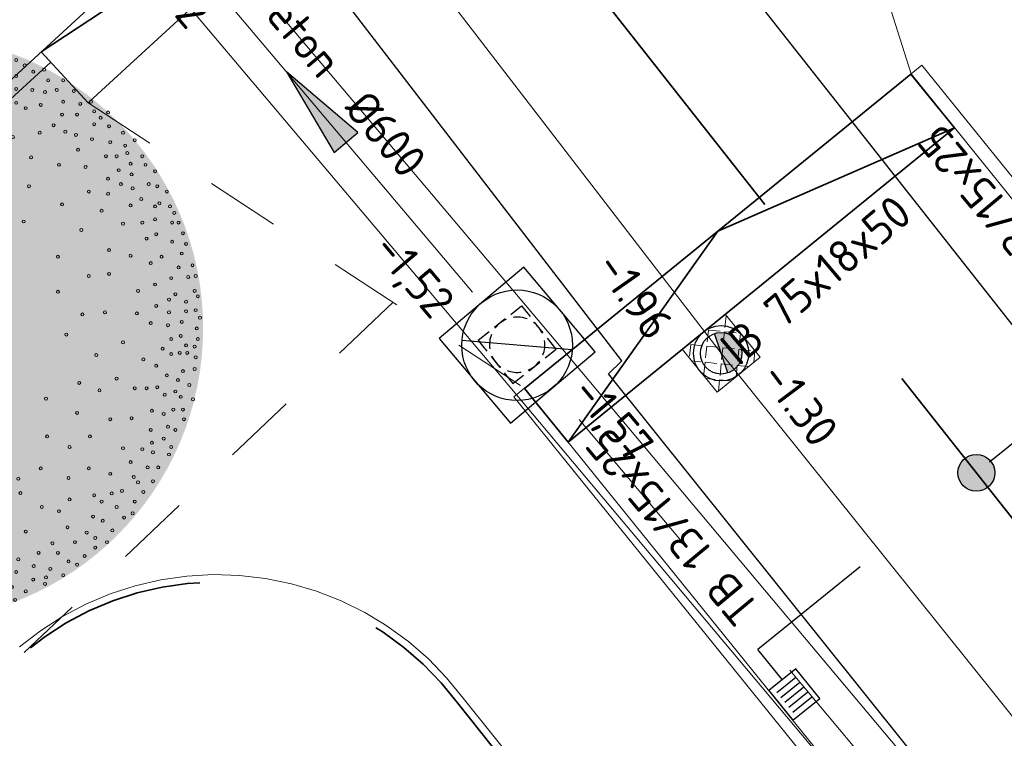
# Model space of a CAD drawing. Header units: metres. Extents: x 92403 to 95147, y 464428 to 465602.
# Tile 505 of 568: x 93344 to 93355, y 465163 to 465171. Entities that reach past the tile are written whole.
import ezdxf
from ezdxf.enums import TextEntityAlignment as Align

# ---------------------------------------------------------------- set-up
doc = ezdxf.new("R2010")
doc.units = ezdxf.units.M
for name, pattern in [('RI-DRAINAGE', [19.2, 6, -1.8, 1.8, -1.8, 2.4, -1.8, 1.8, -1.8]), ('RI-GWA', [18.45, 6, -1.8, 1.75, -1.8, 1.75, -1.8, 1.75, -1.8]), ('RI-HWA', [7.4, 5, -2.4]), ('RI-HWA_KOLKAANSLUITING', [4.3, 2.5, -1.8]), ('VH-OPSLUITBAND_80X200', [14, 8, -2, 2, -2]), ('VH-TROTTOIRBAND', [15, 5, -2, 2, -2, 2, -2]), ('XX-HIDDEN', [4, 2, -2])]:
    doc.linetypes.add(name, pattern=pattern)
doc.layers.get('0').update_dxf_attribs({"linetype": 'CONTINUOUS'})
for name, color, linetype, lineweight in [('B-OI-RI-DRAINAGE_BOB-S', 90, 'CONTINUOUS', 25), ('B-WE-RI-GWA_STROOMRICHTING-S', 30, 'CONTINUOUS', 25), ('B-WE-VH-VERHARDING_FUNDERING-G', 252, 'CONTINUOUS', 18), ('N-RO-VH-KANTOPSLUITING_ELEMENT_INRITBAND-G', 252, 'CONTINUOUS', 9), ('N-RO-VH-MATERIAALGRENS-G', 7, 'XX-HIDDEN', 5), ('N-WE-GW-ONTGRAVING-V', 2, 'CONTINUOUS', 30), ('N-WE-RI-HWA_HULPSTUK-S', 150, 'CONTINUOUS', 25), ('N-WE-RI-HWA_KOLK_STRAATKOLK-S', 150, 'CONTINUOUS', 25), ('N-WE-RI-HWA_KOLKAANSLUITING-G', 150, 'RI-HWA_KOLKAANSLUITING', 25), ('N-WE-RI-PUT-OPHOOGTEBRENGEN-S', 7, 'CONTINUOUS', 25), ('N-WE-VH-KANTOPSLUITING_INRITBAND-G', 210, 'CONTINUOUS', 35), ('N-WE-VH-KANTOPSLUITING_OPSLUITBAND_80X200-G', 7, 'VH-OPSLUITBAND_80X200', 35), ('N-WE-VH-KANTOPSLUITING_TROTTOIRBAND-G', 7, 'VH-TROTTOIRBAND', 35), ('N-WE-VH-KANTOPSLUITING_TROTTOIRBAND_130 150-T18', 10, 'CONTINUOUS', 18), ('N-WE-VH-KANTOPSLUITING_VOORKANTBAND-G', 50, 'CONTINUOUS', 35)]:
    doc.layers.add(name, color=color, linetype=linetype, lineweight=lineweight)
for name, color, linetype, lineweight, true_color in [('B-OI-RI-GWA_TRANSPORTLEIDING-G', 7, 'RI-GWA', 18, 0xff8400), ('N-OI-RI-DRAINAGE_DRAIN_PVC-G', 7, 'RI-DRAINAGE', 18, 0x00ff04), ('N-OI-RI-HWA_TRANSPORTLEIDING-G', 7, 'RI-HWA', 35, 0x007bff), ('N-RO-GR-BOOM-V', 7, 'CONTINUOUS', 18, 0x002600), ('N-WE-RI-DRAINAGE_PUT-S', 7, 'CONTINUOUS', 5, 0x00ff04), ('N-WE-RI-DRAINAGE_PUTRAND-S', 7, 'CONTINUOUS', 5, 0x00ff04)]:
    doc.layers.add(name, color=color, linetype=linetype, lineweight=lineweight, true_color=true_color)
doc.layers.add('B-WE-RI-GWA_RIOOLPUT_INSPECTIEPUT-S', color=30, linetype='CONTINUOUS', lineweight=25, transparency=0.3)
doc.layers.add('N-RO-GR-BOOM-S', color=7, linetype='CONTINUOUS', lineweight=9, true_color=0x005700, transparency=0.3)
doc.styles.add('NLCS-ISO', font='NLCS-ISO.ttf')
doc.styles.add('NLCS-ISO-M200-T18', font='NLCS-ISO.ttf', dxfattribs={"height": 0.36})

# ---------------------------------------------------------------- blocks, each defined once
blk = doc.blocks.new('Putdeksel 600x600')
at = {"ltscale": 0.1}
h = blk.add_hatch(dxfattribs=at)
h.set_pattern_fill('ANGLE', color=8, scale=0.025, angle=45)
h.set_pattern_definition([(45, (-93679.67512, -463937.87647), (-0.123478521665, 0.123478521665), [0.127, -0.047625]), (135, (-93679.67512, -463937.87647), (-0.123478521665, -0.123478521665), [0.127, -0.047625])])
h.paths.add_polyline_path([(-0.3, -0.3), (0.3, -0.3), (0.3, 0.3), (-0.3, 0.3)])
at = {"color": 250, "ltscale": 0.1}
blk.add_lwpolyline([(-0.3, -0.3), (0.3, -0.3), (0.3, 0.3), (-0.3, 0.3)], close=True, dxfattribs=at)
blk = doc.blocks.new('STRAATKOLK 415X375')
at = {"layer": 'N-WE-RI-HWA_KOLK_STRAATKOLK-S', "flags": 128}
blk.add_lwpolyline([(-0.415, 0), (0, 0), (0, 0.375), (-0.415, 0.375)], close=True, dxfattribs=at)
for points in [[(-0.344, 0.055), (-0.344, 0.32)], [(-0.275, 0.055), (-0.275, 0.32)], [(-0.207, 0.055), (-0.207, 0.32)], [(-0.137, 0.055), (-0.137, 0.32)], [(-0.068, 0.055), (-0.068, 0.32)]]:
    blk.add_lwpolyline(points, dxfattribs=at)
blk = doc.blocks.new('B-SRI-PUT_GWA-SO')
blk.add_line((-1.414, -1.414), (1.414, 1.414))
at = {"lineweight": -3, "flags": 128}
blk.add_lwpolyline([(2, -2), (2, 2), (-2, 2), (-2, -2)], close=True, dxfattribs=at)
at = {"lineweight": -3}
blk.add_circle((0, 0), 2, dxfattribs=at)
blk = doc.blocks.new('SRI-DRAIN_PUT_DOORSPUIT-SO')
at = {"lineweight": -3}
blk.add_hatch(color=256, dxfattribs=at).paths.add_polyline_path([(1.5, 0, 0.267949), (0.75, 1.299), (-0.75, -1.299, 0.57735)])
blk.add_line((-0.75, -1.299), (0.75, 1.299), dxfattribs=at)
for radius in [2, 1.5]:
    blk.add_circle((0, 0), radius, dxfattribs=at)
blk = doc.blocks.new('SRI-BOB-SO')
at = {"color": 0, "ltscale": 0.1, "style": 'NLCS-ISO'}
blk.add_attdef('B.O.B.', text='', height=1.8, dxfattribs=at).set_placement((0.053, -0.02), align=Align.BOTTOM_CENTER)
blk = doc.blocks.new('SRI-PUT_OPHOOGTEBRENGEN-SO')
at = {"lineweight": -3}
for points in [[(-1.009, 1.991), (-2.009, 1.991), (-2.009, 0.991)], [(0.491, 1.991), (-0.509, 1.991)], [(1.991, 0.991), (1.991, 1.991), (0.991, 1.991)], [(-2.009, 0.491), (-2.009, -0.509)], [(1.991, -0.509), (1.991, 0.491)], [(0.991, -2.009), (1.991, -2.009), (1.991, -1.009)], [(-0.509, -2.009), (0.491, -2.009)]]:
    blk.add_lwpolyline(points, dxfattribs=at)
blk.add_lwpolyline([(-1.009, -2.009), (-2.009, -2.009), (-2.009, -1.009)])
for start, end in [(120.0024, 150.0024), (74.9976, 104.9976), (29.9976, 59.9976), (165.0024, 195.0024), (344.9976, 14.9976), (210.0024, 240.0024), (299.9976, 329.9976), (255.0024, 285.0024)]:
    blk.add_arc((-0.009, -0.009), 2, start, end, dxfattribs=at)
blk = doc.blocks.new('*U301')
at = {"layer": 'N-RO-GR-BOOM-V', "linetype": 'ByBlock', "ltscale": 1, "transparency": 33554567}
h = blk.add_hatch(color=98, dxfattribs=at)
h.dxf.hatch_style = 1
h.set_gradient(color1=(0, 51, 0), color2=(184, 200, 91), rotation=177, centered=1, name='INVCURVED')
edge = h.paths.add_edge_path()
edge.add_arc((0, 0), 2.75, 0, 360)
at = {"color": 0, "lineweight": -2}
for centre, radius in [((-0.1833, 2.71), 0.0139), ((-0.0728, 2.7406), 0.0139), ((0.1079, 2.7205), 0.0139), ((0.2691, 2.7205), 0.0139), ((0.3692, 2.6801), 0.0139), ((-0.7456, 2.61), 0.0139), ((-0.5551, 2.66), 0.0139), ((-0.3738, 2.6496), 0.0139), ((-0.2334, 2.6301), 0.0139), ((-0.1229, 2.6197), 0.0139), ((0.0377, 2.6398), 0.0139), ((0.1079, 2.5995), 0.0139), ((0.2288, 2.5995), 0.0139), ((0.3393, 2.5794), 0.0139), ((0.4999, 2.6697), 0.0139), ((0.5708, 2.61), 0.0139), ((0.6708, 2.6398), 0.0139), ((0.8112, 2.5995), 0.0139), ((-0.9367, 2.5592), 0.0139), ((-0.8762, 2.489), 0.0139), ((-0.6858, 2.5092), 0.0139), ((-0.6253, 2.5391), 0.0139), ((-0.5246, 2.5391), 0.0139), ((-0.2535, 2.5092), 0.0139), ((-0.143, 2.5196), 0.0139), ((0.1385, 2.489), 0.0139), ((0.47, 2.489), 0.0139), ((0.6611, 2.489), 0.0139), ((0.7515, 2.5391), 0.0139), ((0.8821, 2.5495), 0.0139), ((0.9926, 2.5196), 0.0139), ((-1.1174, 2.4591), 0.0139), ((-1.0472, 2.4793), 0.0139), ((-0.806, 2.439), 0.0139), ((-0.0422, 2.4188), 0.0139), ((0.3796, 2.4188), 0.0139), ((0.6006, 2.4091), 0.0139), ((0.8015, 2.4286), 0.0139), ((0.9322, 2.4286), 0.0139), ((1.0726, 2.4689), 0.0139), ((1.1532, 2.4091), 0.0139), ((1.2539, 2.4286), 0.0139), ((-1.369, 2.3285), 0.0139), ((-1.2585, 2.3688), 0.0139), ((-1.198, 2.3382), 0.0139), ((-0.9972, 2.3688), 0.0139), ((-0.6552, 2.3187), 0.0139), ((-0.5649, 2.3889), 0.0139), ((-0.4745, 2.3785), 0.0139), ((-0.2737, 2.3688), 0.0139), ((0.1586, 2.3688), 0.0139), ((0.7313, 2.3486), 0.0139), ((0.9926, 2.3688), 0.0139), ((1.2936, 2.3285), 0.0139), ((1.4346, 2.3285), 0.0139), ((-1.4086, 2.218), 0.0139), ((-1.3183, 2.2479), 0.0139), ((-1.0875, 2.2082), 0.0139), ((-0.9068, 2.2882), 0.0139), ((-0.4141, 2.218), 0.0139), ((-0.2236, 2.2082), 0.0139), ((-0.1229, 2.2882), 0.0139), ((0.0377, 2.2583), 0.0139), ((0.3192, 2.2583), 0.0139), ((0.5103, 2.2784), 0.0139), ((0.8217, 2.268), 0.0139), ((0.9926, 2.2479), 0.0139), ((1.1434, 2.2381), 0.0139), ((1.2637, 2.218), 0.0139), ((1.3742, 2.2381), 0.0139), ((1.5347, 2.2277), 0.0139), ((-1.5497, 2.1777), 0.0139), ((-1.3892, 2.1276), 0.0139), ((-1.2383, 2.1478), 0.0139), ((-1.0271, 2.1679), 0.0139), ((-0.8262, 2.1777), 0.0139), ((-0.6657, 2.1777), 0.0139), ((0.1885, 2.1373), 0.0139), ((0.6104, 2.1777), 0.0139), ((0.9926, 2.1172), 0.0139), ((1.4346, 2.1276), 0.0139), ((1.696, 2.1276), 0.0139), ((-1.7005, 2.0776), 0.0139), ((-1.5699, 2.047), 0.0139), ((-1.3287, 2.0574), 0.0139), ((-1.1876, 2.0873), 0.0139), ((-0.9569, 2.047), 0.0139), ((-0.806, 2.0373), 0.0139), ((-0.3738, 2.0373), 0.0139), ((-0.0825, 2.0776), 0.0139), ((0.3692, 2.0268), 0.0139), ((0.7313, 2.0873), 0.0139), ((1.083, 2.0672), 0.0139), ((1.2234, 2.0977), 0.0139), ((1.5952, 2.1075), 0.0139), ((1.7259, 2.0373), 0.0139), ((1.8565, 2.0268), 0.0139), ((-1.811, 2.0171), 0.0139), ((-1.7102, 1.9671), 0.0139), ((-1.4997, 1.9566), 0.0139), ((-1.2786, 1.9671), 0.0139), ((-1.1577, 2.0067), 0.0139), ((-0.6657, 1.9671), 0.0139), ((1.4242, 2.0067), 0.0139), ((1.5653, 2.0067), 0.0139), ((1.7863, 1.9768), 0.0139), ((-1.982, 1.8663), 0.0139), ((-1.8611, 1.8969), 0.0139), ((-1.4086, 1.8865), 0.0139), ((-1.2481, 1.8461), 0.0139), ((-1.0771, 1.9163), 0.0139), ((-0.6455, 1.8566), 0.0139), ((-0.2035, 1.9066), 0.0139), ((0.0377, 1.8767), 0.0139), ((0.249, 1.8566), 0.0139), ((0.6208, 1.9163), 0.0139), ((1.3443, 1.9066), 0.0139), ((1.4548, 1.8461), 0.0139), ((1.7259, 1.9163), 0.0139), ((1.8662, 1.8969), 0.0139), ((-1.9618, 1.7461), 0.0139), ((-1.6602, 1.8364), 0.0139), ((-1.6199, 1.7662), 0.0139), ((-1.5094, 1.826), 0.0139), ((-1.1376, 1.8364), 0.0139), ((-0.8561, 1.7961), 0.0139), ((-0.4843, 1.7961), 0.0139), ((0.52, 1.8058), 0.0139), ((0.962, 1.7961), 0.0139), ((1.2136, 1.8364), 0.0139), ((1.5549, 1.8163), 0.0139), ((1.7057, 1.7759), 0.0139), ((1.8767, 1.7461), 0.0139), ((1.9969, 1.8364), 0.0139), ((2.1074, 1.7662), 0.0139), ((-2.0821, 1.7259), 0.0139), ((-1.8513, 1.7058), 0.0139), ((-1.4489, 1.7356), 0.0139), ((-1.3183, 1.6759), 0.0139), ((-0.314, 1.6856), 0.0139), ((0.7612, 1.6654), 0.0139), ((1.575, 1.6759), 0.0139), ((2.0171, 1.7155), 0.0139), ((-2.2127, 1.6356), 0.0139), ((-1.8006, 1.5751), 0.0139), ((-1.6699, 1.5952), 0.0139), ((-1.5497, 1.5952), 0.0139), ((-1.2279, 1.5751), 0.0139), ((-0.9367, 1.6453), 0.0139), ((-0.7254, 1.5654), 0.0139), ((1.133, 1.605), 0.0139), ((1.8364, 1.6154), 0.0139), ((1.9371, 1.6154), 0.0139), ((2.0372, 1.6453), 0.0139), ((2.1783, 1.6154), 0.0139), ((-2.1523, 1.5348), 0.0139), ((-1.982, 1.5452), 0.0139), ((-1.9111, 1.4847), 0.0139), ((-1.7603, 1.475), 0.0139), ((-1.3787, 1.5146), 0.0139), ((0.2087, 1.5251), 0.0139), ((1.3943, 1.5348), 0.0139), ((1.6452, 1.5146), 0.0139), ((1.9573, 1.4847), 0.0139), ((2.0678, 1.5452), 0.0139), ((2.2082, 1.5348), 0.0139), ((2.2985, 1.475), 0.0139), ((-2.3635, 1.4041), 0.0139), ((-2.2628, 1.4347), 0.0139), ((-2.1627, 1.3944), 0.0139), ((-1.9716, 1.3944), 0.0139), ((-0.1729, 1.4347), 0.0139), ((0.5603, 1.4549), 0.0139), ((1.8565, 1.4041), 0.0139), ((2.0775, 1.4444), 0.0139), ((-1.8513, 1.3242), 0.0139), ((-1.6102, 1.3339), 0.0139), ((-1.1376, 1.2936), 0.0139), ((-0.585, 1.3339), 0.0139), ((1.1129, 1.3339), 0.0139), ((1.6758, 1.2839), 0.0139), ((1.9768, 1.3541), 0.0139), ((2.0873, 1.3138), 0.0139), ((2.2381, 1.3541), 0.0139), ((2.3187, 1.3339), 0.0139), ((2.409, 1.2839), 0.0139), ((-2.3531, 1.254), 0.0139), ((-1.8409, 1.2033), 0.0139), ((-1.5497, 1.1935), 0.0139), ((-1.4795, 1.2137), 0.0139), ((1.8565, 1.2637), 0.0139), ((2.1679, 1.2137), 0.0139), ((-2.3733, 1.1129), 0.0139), ((-2.1523, 1.1831), 0.0139), ((-1.0271, 1.1831), 0.0139), ((0.7515, 1.1831), 0.0139), ((1.4242, 1.163), 0.0139), ((1.7961, 1.1032), 0.0139), ((2.0678, 1.1532), 0.0139), ((2.2985, 1.1435), 0.0139), ((2.3388, 1.1734), 0.0139), ((2.4389, 1.1435), 0.0139), ((-2.5039, 1.0531), 0.0139), ((-2.2829, 1.0226), 0.0139), ((-2.1321, 1.0128), 0.0139), ((2.2985, 1.0226), 0.0139), ((2.4792, 1.083), 0.0139), ((-2.5039, 0.9322), 0.0139), ((-1.9618, 0.9725), 0.0139), ((-1.7804, 0.9322), 0.0139), ((-1.5198, 0.9121), 0.0139), ((1.0628, 1.0024), 0.0139), ((1.6056, 0.9225), 0.0139), ((1.9969, 0.9823), 0.0139), ((2.1783, 0.9927), 0.0139), ((2.4591, 0.9927), 0.0139), ((2.5195, 0.9927), 0.0139), ((-2.5741, 0.8419), 0.0139), ((-2.3934, 0.862), 0.0139), ((2.2179, 0.8419), 0.0139), ((2.309, 0.8822), 0.0139), ((2.5599, 0.8919), 0.0139), ((-2.1828, 0.8016), 0.0139), ((-1.7506, 0.7717), 0.0139), ((1.8662, 0.7334), 0.0139), ((2.4591, 0.812), 0.0139), ((2.5897, 0.7918), 0.0139), ((-2.4741, 0.6612), 0.0139), ((-2.3733, 0.7015), 0.0139), ((-2.032, 0.7015), 0.0139), ((1.3846, 0.6709), 0.0139), ((2.0678, 0.6813), 0.0139), ((2.359, 0.6709), 0.0139), ((2.5494, 0.7015), 0.0139), ((-2.5943, 0.6209), 0.0139), ((-2.2426, 0.5708), 0.0139), ((-1.8611, 0.6007), 0.0139), ((-1.3586, 0.5805), 0.0139), ((2.2582, 0.6111), 0.0139), ((2.5195, 0.5708), 0.0139), ((2.6502, 0.591), 0.0139), ((-2.6548, 0.4805), 0.0139), ((-2.5039, 0.5103), 0.0139), ((-1.6901, 0.4603), 0.0139), ((1.6758, 0.4902), 0.0139), ((1.8662, 0.5103), 0.0139), ((2.4494, 0.47), 0.0139), ((2.6099, 0.4805), 0.0139), ((2.6801, 0.4902), 0.0139), ((-2.3232, 0.37), 0.0139), ((-2.0723, 0.4401), 0.0139), ((2.2985, 0.4103), 0.0139), ((-2.5943, 0.3498), 0.0139), ((-2.4741, 0.2796), 0.0139), ((1.3846, 0.3422), 0.0139), ((2.138, 0.3498), 0.0139), ((2.4292, 0.2692), 0.0139), ((2.4897, 0.3192), 0.0139), ((2.6704, 0.3498), 0.0139), ((2.7003, 0.2998), 0.0139), ((-2.6909, 0.2553), 0.0139), ((-2.6249, 0.1893), 0.0139), ((-2.2426, 0.249), 0.0139), ((-2.0216, 0.249), 0.0139), ((2.309, 0.2094), 0.0139), ((2.5897, 0.249), 0.0139), ((-2.7048, 0.0885), 0.0139), ((-2.5241, 0.0885), 0.0139), ((-2.3733, 0.0989), 0.0139), ((-1.6901, 0.0989), 0.0139), ((0, 0), 0.165), ((1.6153, 0.1288), 0.0139), ((1.8266, 0.1489), 0.0139), ((2.1276, 0.1385), 0.0139), ((2.4292, 0.1489), 0.0139), ((2.5897, 0.1587), 0.0139), ((2.6801, 0.1691), 0.0139), ((2.7204, 0.0989), 0.0139), ((-2.1828, 0.028), 0.0139), ((-1.9618, -0.0019), 0.0139), ((2.2582, 0.0482), 0.0139), ((2.4195, 0.028), 0.0139), ((2.5494, 0.0586), 0.0139), ((2.6905, -0.0019), 0.0139), ((-2.711, -0.0561), 0.0139), ((-2.6144, -0.1026), 0.0139), ((-2.5505, -0.086), 0.0139), ((-2.3837, -0.0519), 0.0139), ((-1.3989, -0.0519), 0.0139), ((1.4645, -0.0596), 0.0139), ((2.4494, -0.1026), 0.0139), ((2.5397, -0.0721), 0.0139), ((2.7003, -0.1026), 0.0139), ((-2.4337, -0.1624), 0.0139), ((1.9969, -0.1325), 0.0139), ((2.3687, -0.193), 0.0139), ((2.5897, -0.1624), 0.0139), ((2.6704, -0.1728), 0.0139), ((-2.6853, -0.2027), 0.0139), ((-2.2329, -0.2229), 0.0139), ((-1.8812, -0.243), 0.0139), ((1.746, -0.2528), 0.0139), ((2.4494, -0.243), 0.0139), ((2.53, -0.2326), 0.0139), ((2.6002, -0.2326), 0.0139), ((2.6801, -0.2729), 0.0139), ((-2.6853, -0.3431), 0.0139), ((-2.5345, -0.3834), 0.0139), ((-2.3531, -0.3633), 0.0139), ((-2.0418, -0.3431), 0.0139), ((2.188, -0.2931), 0.0139), ((2.309, -0.3535), 0.0139), ((2.6704, -0.3834), 0.0139), ((-2.6346, -0.464), 0.0139), ((-1.6303, -0.4536), 0.0139), ((1.9371, -0.4738), 0.0139), ((2.409, -0.4439), 0.0139), ((2.5599, -0.4036), 0.0139), ((-2.3837, -0.4842), 0.0139), ((-1.2279, -0.5641), 0.0139), ((1.5855, -0.5141), 0.0139), ((2.1074, -0.5641), 0.0139), ((2.2179, -0.5641), 0.0139), ((2.3187, -0.5544), 0.0139), ((2.5133, -0.4877), 0.0139), ((2.6203, -0.5342), 0.0139), ((-2.6207, -0.6482), 0.0139), ((-2.5943, -0.5746), 0.0139), ((-2.4602, -0.5982), 0.0139), ((-2.1425, -0.5947), 0.0139), ((1.7759, -0.5843), 0.0139), ((2.3889, -0.6246), 0.0139), ((2.4897, -0.5947), 0.0139), ((2.5397, -0.6448), 0.0139), ((-2.5144, -0.6948), 0.0139), ((-2.3934, -0.6851), 0.0139), ((-2.2732, -0.7254), 0.0139), ((-1.811, -0.6948), 0.0139), ((1.2734, -0.6621), 0.0139), ((2.6544, -0.6684), 0.0139), ((-2.6144, -0.7851), 0.0139), ((-2.0619, -0.7754), 0.0139), ((-1.4691, -0.7553), 0.0139), ((1.5653, -0.7956), 0.0139), ((2.0775, -0.8456), 0.0139), ((2.2687, -0.7754), 0.0139), ((2.3792, -0.8053), 0.0139), ((2.4695, -0.765), 0.0139), ((2.5599, -0.765), 0.0139), ((-2.3837, -0.8658), 0.0139), ((-2.1425, -0.9262), 0.0139), ((-1.7804, -0.9061), 0.0139), ((1.8767, -0.8553), 0.0139), ((2.4195, -0.9262), 0.0139), ((2.5696, -0.8553), 0.0139), ((-2.5345, -1.0062), 0.0139), ((-2.2829, -0.9464), 0.0139), ((-1.9514, -1.0062), 0.0139), ((-1.64, -0.9763), 0.0139), ((1.2838, -1.0166), 0.0139), ((1.6855, -1.0166), 0.0139), ((2.2582, -0.9561), 0.0139), ((2.4897, -0.9561), 0.0139), ((-2.4136, -1.0562), 0.0139), ((-2.2628, -1.0965), 0.0139), ((-2.1321, -1.0868), 0.0139), ((-1.1577, -1.0465), 0.0139), ((1.4951, -1.1167), 0.0139), ((2.2687, -1.0763), 0.0139), ((2.3792, -1.0367), 0.0139), ((2.4494, -1.1167), 0.0139), ((-2.4539, -1.1973), 0.0139), ((-1.7707, -1.1869), 0.0139), ((-0.8964, -1.1869), 0.0139), ((1.9969, -1.1271), 0.0139), ((2.1783, -1.1368), 0.0139), ((2.2784, -1.1667), 0.0139), ((2.4292, -1.1869), 0.0139), ((-2.2127, -1.2376), 0.0139), ((-2.0216, -1.2675), 0.0139), ((-1.3787, -1.2272), 0.0139), ((0.7612, -1.2654), 0.0139), ((2.0678, -1.2577), 0.0139), ((2.2283, -1.3078), 0.0139), ((2.3284, -1.3078), 0.0139), ((-2.3232, -1.3877), 0.0139), ((-2.1523, -1.3877), 0.0139), ((-1.7408, -1.378), 0.0139), ((-1.0973, -1.3578), 0.0139), ((1.2234, -1.3175), 0.0139), ((1.6758, -1.3175), 0.0139), ((1.8767, -1.3682), 0.0139), ((2.0977, -1.3981), 0.0139), ((-1.8812, -1.428), 0.0139), ((-0.7657, -1.428), 0.0139), ((-0.4446, -1.428), 0.0139), ((0.1684, -1.4864), 0.0139), ((1.0128, -1.4155), 0.0139), ((1.4847, -1.4079), 0.0139), ((2.138, -1.4482), 0.0139), ((2.2784, -1.4384), 0.0139), ((-2.203, -1.549), 0.0139), ((-2.0619, -1.4982), 0.0139), ((-1.5094, -1.4982), 0.0139), ((-1.2585, -1.5691), 0.0139), ((1.0329, -1.549), 0.0139), ((1.7259, -1.5691), 0.0139), ((1.8906, -1.5524), 0.0139), ((1.9872, -1.5288), 0.0139), ((2.188, -1.5385), 0.0139), ((-1.9917, -1.649), 0.0139), ((-1.811, -1.6191), 0.0139), ((-1.7207, -1.6796), 0.0139), ((0.5805, -1.6191), 0.0139), ((1.2338, -1.6796), 0.0139), ((1.4951, -1.6087), 0.0139), ((1.7961, -1.6289), 0.0139), ((1.9371, -1.6796), 0.0139), ((2.1074, -1.6289), 0.0139), ((-2.1523, -1.6893), 0.0139), ((-1.4392, -1.6893), 0.0139), ((-0.9165, -1.6991), 0.0139), ((0.0175, -1.6893), 0.0139), ((0.3296, -1.7595), 0.0139), ((1.3943, -1.7192), 0.0139), ((1.7161, -1.77), 0.0139), ((2.0873, -1.7394), 0.0139), ((-2.0015, -1.7901), 0.0139), ((-1.8611, -1.8499), 0.0139), ((-1.7102, -1.8297), 0.0139), ((-1.5393, -1.8297), 0.0139), ((-0.6253, -1.8499), 0.0139), ((-0.2938, -1.8096), 0.0139), ((0.8314, -1.7797), 0.0139), ((1.8065, -1.8096), 0.0139), ((2.0073, -1.7797), 0.0139), ((-1.9014, -1.9507), 0.0139), ((-1.5594, -1.9402), 0.0139), ((-1.4288, -1.9402), 0.0139), ((-1.2585, -1.9305), 0.0139), ((1.083, -1.9104), 0.0139), ((1.475, -1.87), 0.0139), ((1.6557, -1.9201), 0.0139), ((1.8968, -1.8999), 0.0139), ((-1.6804, -1.991), 0.0139), ((-1.0375, -1.9708), 0.0139), ((0.7111, -1.9604), 0.0139), ((1.3339, -2.0209), 0.0139), ((1.5452, -2.0104), 0.0139), ((1.7356, -1.9708), 0.0139), ((1.8468, -2.0104), 0.0139), ((-1.7506, -2.0507), 0.0139), ((-1.59, -2.1015), 0.0139), ((-1.4795, -2.1209), 0.0139), ((-0.8867, -2.1015), 0.0139), ((-0.6052, -2.0813), 0.0139), ((-0.3738, -2.1015), 0.0139), ((-0.1131, -2.0709), 0.0139), ((0.1183, -2.0813), 0.0139), ((0.3192, -2.0709), 0.0139), ((0.4999, -2.0709), 0.0139), ((0.8821, -2.1314), 0.0139), ((1.2032, -2.1112), 0.0139), ((1.3846, -2.1112), 0.0139), ((1.6355, -2.1411), 0.0139), ((1.7356, -2.0612), 0.0139), ((-1.5997, -2.1717), 0.0139), ((-1.4997, -2.212), 0.0139), ((-1.3085, -2.1515), 0.0139), ((-1.1077, -2.1515), 0.0139), ((-0.7963, -2.2314), 0.0139), ((-0.5948, -2.2314), 0.0139), ((0.1989, -2.2217), 0.0139), ((1.0128, -2.1717), 0.0139), ((1.4847, -2.1918), 0.0139), ((1.5653, -2.2217), 0.0139), ((-1.4086, -2.3023), 0.0139), ((-1.2842, -2.2759), 0.0139), ((-1.1577, -2.2718), 0.0139), ((-0.9666, -2.2919), 0.0139), ((-0.8762, -2.3218), 0.0139), ((-0.3738, -2.262), 0.0139), ((-0.2132, -2.2919), 0.0139), ((-0.0825, -2.3218), 0.0139), ((0.1079, -2.2822), 0.0139), ((0.3491, -2.2419), 0.0139), ((0.5902, -2.2516), 0.0139), ((0.8217, -2.2516), 0.0139), ((0.9926, -2.2919), 0.0139), ((1.1573, -2.2356), 0.0139), ((1.3137, -2.262), 0.0139), ((1.4346, -2.3218), 0.0139), ((-1.2884, -2.3927), 0.0139), ((-0.9867, -2.4128), 0.0139), ((-0.6955, -2.4024), 0.0139), ((-0.535, -2.3322), 0.0139), ((0.249, -2.3322), 0.0139), ((0.691, -2.3322), 0.0139), ((0.7952, -2.376), 0.0139), ((1.1532, -2.3621), 0.0139), ((1.2637, -2.4024), 0.0139), ((1.2734, -2.342), 0.0139), ((-1.148, -2.4226), 0.0139), ((-0.9464, -2.5032), 0.0139), ((-0.4745, -2.4525), 0.0139), ((-0.3738, -2.483), 0.0139), ((-0.2236, -2.4427), 0.0139), ((0.0078, -2.4427), 0.0139), ((0.1684, -2.4726), 0.0139), ((0.3192, -2.4525), 0.0139), ((0.4797, -2.4629), 0.0139), ((0.6208, -2.483), 0.0139), ((0.7716, -2.483), 0.0139), ((0.9523, -2.4323), 0.0139), ((1.083, -2.4726), 0.0139), ((-0.8165, -2.5129), 0.0139), ((-0.6754, -2.563), 0.0139), ((-0.5551, -2.6033), 0.0139), ((-0.4141, -2.5831), 0.0139), ((-0.2535, -2.5129), 0.0139), ((-0.2236, -2.6033), 0.0139), ((-0.0325, -2.5331), 0.0139), ((0.1482, -2.563), 0.0139), ((0.4137, -2.5873), 0.0139), ((0.8314, -2.563), 0.0139), ((0.9822, -2.5532), 0.0139), ((-0.4648, -2.6839), 0.0139), ((-0.3237, -2.6735), 0.0139), ((-0.0624, -2.6839), 0.0139), ((0.0419, -2.6172), 0.0139), ((0.3192, -2.6637), 0.0139), ((0.5304, -2.6533), 0.0139), ((0.6611, -2.6137), 0.0139), ((-0.2035, -2.7339), 0.0139), ((0.128, -2.7339), 0.0139)]:
    blk.add_circle(centre, radius, dxfattribs=at)
blk = doc.blocks.new('SRI-HULP_INLAAT_KOLK-SO')
h = blk.add_hatch(color=256)
edge = h.paths.add_edge_path()
edge.add_arc((0, 0), 1, 0, 360)
blk.add_circle((0, 0), 1)
blk = doc.blocks.new('*U396')
at = {"ltscale": 0.1, "style": 'NLCS-ISO'}
for tag, p in [('MAT', (-1, 0.5)), ('BOBL', (-58.098, 0))]:
    blk.add_attdef(tag, text='', height=1.8, dxfattribs=at).set_placement(p, align=Align.BOTTOM_RIGHT)
for tag, p in [('DIA', (1, 0.5)), ('BOBR', (58.478, 0))]:
    blk.add_attdef(tag, text='', height=1.8, dxfattribs=at).set_placement(p, align=Align.BOTTOM_LEFT)
blk.add_attdef('JVA', text='', height=1.8, dxfattribs=at).set_placement((0, -1), align=Align.TOP_CENTER)
blk = doc.blocks.new('*U397')
at = {"ltscale": 0.1}
blk.add_hatch(color=256, dxfattribs=at).paths.add_polyline_path([(-2.5, 0), (2.5, -0.833), (2.5, 0.833)])
at = {"ltscale": 0.1, "flags": 128}
blk.add_lwpolyline([(-2.5, 0), (2.5, -0.833), (2.5, 0.833)], close=True, dxfattribs=at)
at = {"ltscale": 0.1, "style": 'NLCS-ISO'}
for tag, p in [('MAT', (-1, 0.5)), ('BOBL', (-7.656, -3.24))]:
    blk.add_attdef(tag, text='', height=1.8, dxfattribs=at).set_placement(p, align=Align.BOTTOM_RIGHT)
for tag, p in [('DIA', (1, 0.5)), ('BOBR', (7.851, -3.24))]:
    blk.add_attdef(tag, text='', height=1.8, dxfattribs=at).set_placement(p, align=Align.BOTTOM_LEFT)
blk.add_attdef('JVA', text='', height=1.8, dxfattribs=at).set_placement((0, -1), align=Align.TOP_CENTER)

msp = doc.modelspace()

# ---------------------------------------------------------------- linework, layer by layer
at = {"layer": 'B-OI-RI-GWA_TRANSPORTLEIDING-G', "flags": 128}
msp.add_lwpolyline([(93345.02, 465172.545), (93349.375, 465167.386), (93366.614, 465146.851), (93389.518, 465120.228)], dxfattribs=at)
at = {"layer": 'B-WE-VH-VERHARDING_FUNDERING-G', "lineweight": 13, "flags": 128}
for points in [[(93345.287449, 465172.770768), (93349.642757, 465167.611403), (93366.880704, 465147.077658), (93389.783324, 465120.456261)], [(93344.752551, 465172.319232), (93349.107243, 465167.160597), (93366.347296, 465146.624342), (93389.252676, 465119.999739)]]:
    msp.add_lwpolyline(points, dxfattribs=at)
at = {"layer": 'N-OI-RI-DRAINAGE_DRAIN_PVC-G', "color": 6, "linetype": 'ByBlock', "flags": 128}
msp.add_lwpolyline([(93345.817405, 465174.791729), (93351.586912, 465167.299036)], dxfattribs=at)
at = {"layer": 'N-OI-RI-DRAINAGE_DRAIN_PVC-G', "flags": 128}
msp.add_lwpolyline([(93351.586912, 465167.299036), (93368.754968, 465145.895729), (93386.304264, 465125.496894)], dxfattribs=at)
at = {"layer": 'N-OI-RI-HWA_TRANSPORTLEIDING-G', "flags": 128}
msp.add_lwpolyline([(93348.965218, 465172.837048), (93371.965206, 465143.668967)], dxfattribs=at)
at = {"layer": 'N-RO-VH-KANTOPSLUITING_ELEMENT_INRITBAND-G'}
for p, q in [((93344.826871, 465170.107681), (93351.453171, 465176.191643)), ((93344.216131, 465170.565109), (93344.723371, 465170.012653)), ((93344.723371, 465170.012653), (93344.826871, 465170.107681))]:
    msp.add_line(p, q, dxfattribs=at)
at = {"layer": 'N-RO-VH-MATERIAALGRENS-G', "ltscale": 0.4, "flags": 128}
for points in [[(93353.64634, 465170.326212), (93351.717561, 465176.428852)], [(93344.723371, 465170.012653), (93349.45606, 465166.920075)], [(93348.030681, 465167.85149), (93344.032, 465164.056)]]:
    msp.add_lwpolyline(points, dxfattribs=at)
at = {"layer": 'N-WE-GW-ONTGRAVING-V', "flags": 128}
msp.add_lwpolyline([(93403.426947, 465181.733642), (93388.936499, 465199.436043), (93383.626715, 465205.690746), (93348.152106, 465176.718038), (93350.367437, 465173.965667), (93349.986033, 465173.641994), (93373.790967, 465143.453099), (93372.907063, 465142.756112), (93387.855532, 465125.380409), (93386.187779, 465123.945627), (93367.908643, 465145.192808), (93350.36486, 465167.077422), (93350.509806, 465167.216653), (93345.847636, 465173.276479), (93327.621033, 465155.298307), (93312.871386, 465140.711711), (93314.151293, 465139.169531), (93313.777648, 465138.836642), (93346.083816, 465098.82423), (93343.292956, 465096.57956), (93358.90146, 465077.109146)], dxfattribs=at)
at = {"layer": 'N-WE-RI-HWA_KOLKAANSLUITING-G', "flags": 128}
for points in [[(93359.783462, 465170.392058), (93351.985912, 465164.088718)], [(93352.250369, 465163.761629), (93351.985912, 465164.088718)]]:
    msp.add_lwpolyline(points, dxfattribs=at)
at = {"layer": 'N-WE-VH-KANTOPSLUITING_INRITBAND-G', "flags": 128}
for points in [[(93351.216705, 465176.987102), (93348.140021, 465173.149662), (93344.216131, 465170.565109)], [(93354.117836, 465169.742948), (93351.549631, 465168.621867), (93349.927571, 465166.336824)]]:
    msp.add_lwpolyline(points, dxfattribs=at)
msp.add_lwpolyline([(93354.117836, 465169.742948), (93353.644763, 465170.324929), (93349.454498, 465166.918806), (93349.927571, 465166.336824)], close=True, dxfattribs=at)
at = {"layer": 'N-WE-VH-KANTOPSLUITING_OPSLUITBAND_80X200-G', "flags": 128}
msp.add_lwpolyline([(93348.337639, 465158.729888), (93347.95749, 465159.199659), (93350.534, 465161.257), (93348.727, 465163.511), (93348.551, 465163.727), (93348.358, 465163.928), (93348.148, 465164.111), (93347.923, 465164.275), (93347.874, 465164.305), (93347.685, 465164.419), (93347.435, 465164.543), (93347.175, 465164.645), (93346.908, 465164.724), (93346.635, 465164.779), (93346.359, 465164.811), (93346.08, 465164.82), (93345.802, 465164.804), (93345.526, 465164.765), (93345.255, 465164.702), (93344.99, 465164.616), (93344.733, 465164.507), (93344.487, 465164.377), (93344.253, 465164.226), (93344.032, 465164.056), (93342.76, 465162.848), (93334.461, 465154.973), (93328.58, 465149.186), (93316.108722, 465136.526273), (93316.863761, 465134.690373)], dxfattribs=at)
at = {"layer": 'N-WE-VH-KANTOPSLUITING_TROTTOIRBAND-G', "lineweight": 15}
for points in [[(93353.762993, 465170.42051), (93355.666347, 465168.065965, 0.414213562), (93356.088249, 465168.021258), (93359.393397, 465170.693055, -0.414213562), (93360.02625, 465170.625994), (93369.537152, 465158.860529, 0.412765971), (93369.957898, 465158.814892), (93374.995805, 465162.846381, -0.415651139), (93375.629694, 465162.774465), (93384.230095, 465151.918319, -0.412777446), (93384.158531, 465151.287532), (93373.54504, 465142.794291)], [(93349.45606, 465166.920075), (93367.593509, 465144.483136, 0.412765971), (93368.014255, 465144.4375), (93370.2424, 465146.220529, -0.415651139), (93370.876289, 465146.148613), (93373.257706, 465143.142589)]]:
    msp.add_lwpolyline(points, format="xyb", dxfattribs=at)
at = {"layer": 'N-WE-VH-KANTOPSLUITING_TROTTOIRBAND-G', "lineweight": 15, "flags": 128}
msp.add_lwpolyline([(93344.317579, 465170.454618), (93341.41067, 465167.785628, 0.000037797), (93341.185417, 465167.569587, 0.000550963), (93337.905647, 465164.416534, 0.414277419), (93337.897804, 465163.992297), (93338.765263, 465163.092356, -0.414149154), (93338.75356, 465162.456029, 0.002349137), (93324.866318, 465148.939644, -0.413852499), (93324.229984, 465148.945103), (93323.353779, 465149.836668, 0.414277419), (93322.929484, 465149.840308, 0.001529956), (93313.947998, 465140.955491)], format="xyb", dxfattribs=at)
at = {"layer": 'N-WE-VH-KANTOPSLUITING_VOORKANTBAND-G', "linetype": 'Continuous', "lineweight": 15, "flags": 128}
msp.add_lwpolyline([(93350.949106, 465176.747014), (93344.319631, 465170.660138), (93341.308024, 465167.895019, 0.000037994), (93341.08158, 465167.677836, 0.000550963), (93337.801571, 465164.524554, 0.414277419), (93337.789807, 465163.888197), (93338.657266, 465162.988257, -0.414149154), (93338.649453, 465162.564019, 0.002349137), (93324.761193, 465149.046642, -0.413852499), (93324.336899, 465149.050314), (93323.460762, 465149.941808, 0.414277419), (93322.82432, 465149.947269, 0.001517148), (93313.91715, 465141.136419), (93307.566441, 465134.766818), (93305.384773, 465132.42642, 0.002109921), (93300.751735, 465127.060789, 0.414370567), (93300.8011, 465126.426139), (93301.750991, 465125.613794, -0.415463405), (93301.783977, 465125.1907, 0.007261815), (93286.241774, 465106.459612, -0.413920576)], format="xyb", dxfattribs=at)
at = {"layer": 'N-WE-VH-KANTOPSLUITING_VOORKANTBAND-G', "linetype": 'Continuous', "lineweight": 15}
for points in [[(93373.449582, 465142.910018), (93384.06481, 465151.404649, 0.412777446), (93384.11252, 465151.825174), (93375.512118, 465162.68132, 0.415651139), (93375.089526, 465162.729264), (93370.051618, 465158.697775, -0.412765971), (93369.420499, 465158.766231), (93359.909597, 465170.531695, 0.414213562), (93359.487695, 465170.576403), (93356.182548, 465167.904606, -0.414213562), (93355.549695, 465167.971666), (93353.64634, 465170.326212), (93353.762993, 465170.42051)], [(93373.140131, 465143.049443), (93370.758713, 465146.055468, 0.415651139), (93370.336121, 465146.103412), (93368.107976, 465144.320382, -0.412765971), (93367.476857, 465144.388838), (93349.339408, 465166.825777), (93349.45606, 465166.920075)]]:
    msp.add_lwpolyline(points, format="xyb", dxfattribs=at)
msp.add_lwpolyline([(93343.979926, 465164.116874), (93344.206844, 465164.291426), (93344.446546, 465164.446106), (93344.698631, 465164.579321), (93344.961981, 465164.691014), (93345.233556, 465164.779148), (93345.511318, 465164.84372), (93345.794091, 465164.883677), (93346.078989, 465164.900074), (93346.364907, 465164.890851), (93346.647528, 465164.858083), (93346.927287, 465164.801722), (93347.201005, 465164.720734), (93347.467443, 465164.616208), (93347.723499, 465164.489205), (93347.915546, 465164.373366), (93347.967519, 465164.341546), (93348.197934, 465164.173599), (93348.413241, 465163.985975), (93348.610961, 465163.780059), (93348.789219, 465163.561288), (93350.646555, 465161.2445), (93348.070332, 465159.187389), (93348.4, 465158.78)], dxfattribs=at)

# ---------------------------------------------------------------- block references
at = {"layer": 'B-OI-RI-DRAINAGE_BOB-S', "color": 6}
ref = msp.add_blockref('SRI-BOB-SO', (93350.184205, 465169.812814), dxfattribs=dict(at, xscale=0.2, yscale=0.2, zscale=0.2, rotation=305.0393633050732))
ref.add_attrib('B.O.B.', '-1.96', dxfattribs={"layer": '0', "ltscale": 0.1, "height": 0.36, "rotation": 305.0393633, "style": 'NLCS-ISO'}).set_placement((93350.415863, 465167.762685, 0.06), align=Align.BOTTOM_CENTER)
ref = msp.add_blockref('SRI-BOB-SO', (93352.567151, 465166.924999), dxfattribs=dict(at, xscale=0.2, yscale=0.2, zscale=0.2, rotation=306.8966948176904))
ref.add_attrib('B.O.B.', '-1.30', dxfattribs={"layer": '0', "ltscale": 0.1, "height": 0.36, "rotation": 306.8966948, "style": 'NLCS-ISO'}).set_placement((93352.210741, 465166.579669, 0.06), align=Align.BOTTOM_CENTER)
at = {"layer": 'B-WE-RI-GWA_RIOOLPUT_INSPECTIEPUT-S', "xscale": 0.2999999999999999, "yscale": 0.2999999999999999, "zscale": 0.2999999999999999, "rotation": 130.1695800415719}
msp.add_blockref('B-SRI-PUT_GWA-SO', (93349.375, 465167.386), dxfattribs=at)
at = {"layer": 'B-WE-RI-GWA_STROOMRICHTING-S', "xscale": 0.2, "yscale": 0.2, "zscale": 0.2, "rotation": 310.1695800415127}
msp.add_blockref('*U397', (93347.1975, 465169.9655), dxfattribs=at).add_auto_attribs({'MAT': 'Beton', 'DIA': '%%C600', 'BOBL': '-1,52', 'BOBR': '-1,52'})
at = {"layer": 'B-WE-RI-GWA_STROOMRICHTING-S'}
ref = msp.add_blockref('*U396', (93357.9945, 465157.1185), dxfattribs=dict(at, xscale=0.2, yscale=0.2, zscale=0.2, rotation=310.013241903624))
ref.add_attrib('BOBL', '-1,57', dxfattribs={"layer": '0', "ltscale": 0.1, "height": 0.36, "rotation": 310.0132419, "style": 'NLCS-ISO'}).set_placement((93350.52355, 465166.017854), align=Align.BOTTOM_RIGHT)
at = {"layer": 'N-RO-GR-BOOM-S', "xscale": 1.15355493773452, "yscale": 1.15355493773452, "zscale": 1.15355493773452}
msp.add_blockref('*U301', (93342.798357, 465167.570859), dxfattribs=at)
at = {"layer": 'N-WE-RI-DRAINAGE_PUT-S', "xscale": 0.15, "yscale": 0.15, "zscale": 0.15, "rotation": 49.00999999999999}
msp.add_blockref('SRI-DRAIN_PUT_DOORSPUIT-SO', (93351.586912, 465167.299036), dxfattribs=at)
at = {"layer": 'N-WE-RI-DRAINAGE_PUTRAND-S', "rotation": 219.1064869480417}
msp.add_blockref('Putdeksel 600x600', (93351.586912, 465167.299036), dxfattribs=at)
at = {"layer": 'N-WE-RI-HWA_HULPSTUK-S', "xscale": 0.1999999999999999, "yscale": 0.1999999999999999, "zscale": 0.1999999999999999, "rotation": 309.3826812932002}
msp.add_blockref('SRI-HULP_INLAAT_KOLK-SO', (93354.354045, 465166.003056), dxfattribs=at)
at = {"layer": 'N-WE-RI-HWA_KOLK_STRAATKOLK-S', "rotation": 308.9560908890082}
msp.add_blockref('STRAATKOLK 415X375', (93352.365484, 465163.321027), dxfattribs=at)
at = {"layer": 'N-WE-RI-PUT-OPHOOGTEBRENGEN-S', "xscale": 0.15, "yscale": 0.15, "zscale": 0.15, "rotation": 218.5824537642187}
msp.add_blockref('SRI-PUT_OPHOOGTEBRENGEN-SO', (93349.375405, 465167.389599), dxfattribs=at)

# ---------------------------------------------------------------- texts
at = {"layer": 'N-WE-VH-KANTOPSLUITING_TROTTOIRBAND_130 150-T18', "char_height": 0.36, "width": 4.66934953, "attachment_point": 1, "style": 'NLCS-ISO-M200-T18'}
for s, insert, rotation in [('TB 13/15x25', (93355.34942, 465167.595977), 129.8164311), ('IB 75x18x50', (93351.543243, 465167.42448), 40.2508435), ('TB 13/15x25', (93351.746823, 465164.310009), 129.8164311)]:
    msp.add_mtext(s, dxfattribs=dict(at, insert=insert, rotation=rotation))

doc.saveas('drawing.dxf')
